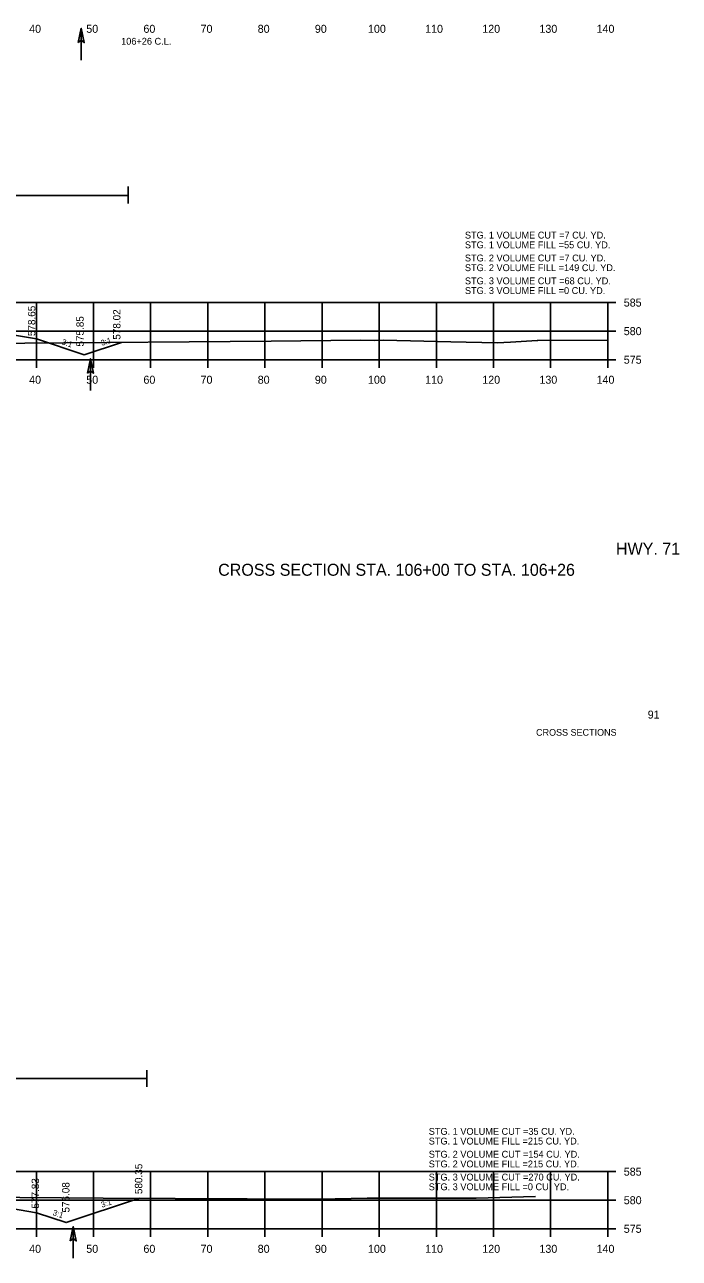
# Model space of a CAD drawing. Extents: x 642114 to 642416, y 286928 to 293347.
# Drawn here: x 642298.2 to 642412.8, y 287919.1 to 288135 of the extents above; entities that cross this region are included whole.
import ezdxf

# ---------------------------------------------------------------- set-up
doc = ezdxf.new("R2010")
doc.units = 0
for name, color, linetype in [('59', 7, 'Continuous'), ('Level 24', 7, 'Continuous'), ('Level 43', 7, 'Continuous'), ('Level 58', 7, 'Continuous'), ('R_Axis', 7, 'Continuous'), ('R_Axis Annot', 7, 'Continuous'), ('R_Border', 7, 'Continuous'), ('R_Border Notes', 7, 'Continuous'), ('R_Draft', 7, 'Continuous'), ('R_Exist Surface Annot', 7, 'Continuous'), ('R_Fin Surface', 7, 'Continuous'), ('R_Grid', 7, 'Continuous'), ('R_Xsect Elev', 7, 'Continuous'), ('R_Xsect Slope', 7, 'Continuous')]:
    doc.layers.add(name, color=color, linetype=linetype)

# ---------------------------------------------------------------- blocks, each defined once
blk = doc.blocks.new('FA')
at = {"layer": 'Level 43'}
blk.add_lwpolyline([(7.94, 0), (0, 0)], dxfattribs=at)
at = {"layer": 'Level 58'}
blk.add_lwpolyline([(4.34, 0.75), (7.94, 0), (4.34, -0.75), (4.94, 0)], close=True, dxfattribs=at)

msp = doc.modelspace()

# ---------------------------------------------------------------- linework, layer by layer
at = {"layer": 'R_Axis'}
for p, q in [((642400.24, 288076.33), (642400.24, 288086.33)), ((642401.64, 288086.33), (642400.24, 288086.33)), ((642401.64, 288081.33), (642400.24, 288081.33)), ((642120.24, 288076.33), (642400.24, 288076.33)), ((642300.24, 288074.93), (642300.24, 288076.33)), ((642310.24, 288074.93), (642310.24, 288076.33)), ((642320.24, 288074.93), (642320.24, 288076.33)), ((642330.24, 288074.93), (642330.24, 288076.33)), ((642340.24, 288074.93), (642340.24, 288076.33)), ((642350.24, 288074.93), (642350.24, 288076.33)), ((642360.24, 288074.93), (642360.24, 288076.33)), ((642370.24, 288074.93), (642370.24, 288076.33)), ((642380.24, 288074.93), (642380.24, 288076.33)), ((642390.24, 288074.93), (642390.24, 288076.33)), ((642400.24, 288074.93), (642400.24, 288076.33)), ((642401.64, 288076.33), (642400.24, 288076.33)), ((642400.24, 287924.27), (642400.24, 287934.27)), ((642401.64, 287934.27), (642400.24, 287934.27)), ((642401.64, 287929.27), (642400.24, 287929.27)), ((642120.24, 287924.27), (642400.24, 287924.27)), ((642300.24, 287922.87), (642300.24, 287924.27)), ((642310.24, 287922.87), (642310.24, 287924.27)), ((642320.24, 287922.87), (642320.24, 287924.27)), ((642330.24, 287922.87), (642330.24, 287924.27)), ((642340.24, 287922.87), (642340.24, 287924.27)), ((642350.24, 287922.87), (642350.24, 287924.27)), ((642360.24, 287922.87), (642360.24, 287924.27)), ((642370.24, 287922.87), (642370.24, 287924.27)), ((642380.24, 287922.87), (642380.24, 287924.27)), ((642390.24, 287922.87), (642390.24, 287924.27)), ((642400.24, 287922.87), (642400.24, 287924.27)), ((642401.64, 287924.27), (642400.24, 287924.27))]:
    msp.add_line(p, q, dxfattribs=at)
at = {"layer": 'R_Exist Surface Annot'}
for points in [[(642293.92, 288079.16), (642298.23, 288079.22), (642341.36, 288079.55), (642356.94, 288079.77), (642359.5, 288079.67), (642360.97, 288079.75), (642372.77, 288079.48), (642380.86, 288079.31), (642380.88, 288079.31), (642383.19, 288079.43), (642387.86, 288079.67), (642387.98, 288079.67), (642400.24, 288079.74)], [(642289.97, 287929.78), (642311.91, 287929.65), (642349.74, 287929.48), (642358.15, 287929.62), (642377.22, 287929.66), (642387.59, 287929.91)]]:
    msp.add_lwpolyline(points, dxfattribs=at)
at = {"layer": 'R_Fin Surface'}
for points in [[(642210.3, 288078.45), (642218.24, 288081.1), (642229.18, 288082.92), (642240.24, 288084.76), (642246.24, 288084.55), (642260.24, 288084.06), (642272.24, 288083.64), (642280.24, 288083.31), (642289.68, 288081.74), (642300.24, 288079.98), (642308.63, 288077.18), (642315.13, 288079.35)], [(642212.63, 287927.44), (642218.24, 287929.31), (642228.01, 287930.93), (642240.24, 287932.97), (642246.24, 287932.59), (642260.24, 287931.7), (642272.24, 287930.94), (642280.24, 287930.43), (642292.78, 287928.34), (642300.24, 287927.09), (642305.48, 287925.35), (642318.31, 287929.62)]]:
    msp.add_lwpolyline(points, dxfattribs=at)
at = {"layer": 'R_Grid'}
for p, q in [((642120.24, 288086.33), (642400.24, 288086.33)), ((642300.24, 288076.33), (642300.24, 288086.33)), ((642310.24, 288076.33), (642310.24, 288086.33)), ((642320.24, 288076.33), (642320.24, 288086.33)), ((642330.24, 288076.33), (642330.24, 288086.33)), ((642340.24, 288076.33), (642340.24, 288086.33)), ((642350.24, 288076.33), (642350.24, 288086.33)), ((642360.24, 288076.33), (642360.24, 288086.33)), ((642370.24, 288076.33), (642370.24, 288086.33)), ((642380.24, 288076.33), (642380.24, 288086.33)), ((642390.24, 288076.33), (642390.24, 288086.33)), ((642400.24, 288076.33), (642400.24, 288086.33)), ((642120.24, 288081.33), (642400.24, 288081.33)), ((642120.24, 288076.33), (642400.24, 288076.33)), ((642120.24, 287934.27), (642400.24, 287934.27)), ((642300.24, 287924.27), (642300.24, 287934.27)), ((642310.24, 287924.27), (642310.24, 287934.27)), ((642320.24, 287924.27), (642320.24, 287934.27)), ((642330.24, 287924.27), (642330.24, 287934.27)), ((642340.24, 287924.27), (642340.24, 287934.27)), ((642350.24, 287924.27), (642350.24, 287934.27)), ((642360.24, 287924.27), (642360.24, 287934.27)), ((642370.24, 287924.27), (642370.24, 287934.27)), ((642380.24, 287924.27), (642380.24, 287934.27)), ((642390.24, 287924.27), (642390.24, 287934.27)), ((642400.24, 287924.27), (642400.24, 287934.27)), ((642120.24, 287929.27), (642400.24, 287929.27)), ((642120.24, 287924.27), (642400.24, 287924.27))]:
    msp.add_line(p, q, dxfattribs=at)
at = {"layer": 'R_Xsect Elev'}
for p, q in [((642316.31, 288103.69), (642316.31, 288106.62)), ((642248.98, 288105.07), (642316.31, 288105.07)), ((642319.57, 287949.11), (642319.57, 287952.04)), ((642248.98, 287950.58), (642319.57, 287950.58))]:
    msp.add_line(p, q, dxfattribs=at)

# ---------------------------------------------------------------- block references
at = {"layer": 'R_Xsect Elev', "xscale": 0.7, "yscale": 0.7, "rotation": 90}
for p in [(642308.11, 288128.77), (642309.71, 288070.94), (642306.7, 287919.11)]:
    msp.add_blockref('FA', p, dxfattribs=at)

# ---------------------------------------------------------------- texts
at = {"layer": '59'}
for s, p in [(' 578.65', (642300.07, 288079.98)), (' 578.02', (642314.96, 288079.35)), (' 575.85', (642308.53, 288078.15)), (' 580.35', (642318.78, 287929.86)), (' 577.83', (642300.71, 287927.33)), (' 576.08', (642306.04, 287926.63))]:
    msp.add_text(s, height=1.3, rotation=90, dxfattribs=at).set_placement(p)
at = {"layer": 'Level 24'}
msp.add_text('106+26 C.L.', height=1.2, rotation=0.0044, dxfattribs=at).set_placement((642315.08, 288131.45))
at = {"layer": 'R_Axis Annot'}
for s, height, p in [('40', 1.4, (642298.98, 288133.53)), ('50', 1.4, (642308.98, 288133.53)), ('60', 1.4, (642318.98, 288133.53)), ('70', 1.4, (642328.98, 288133.53)), ('80', 1.4, (642338.98, 288133.53)), ('90', 1.4, (642348.98, 288133.53)), ('100', 1.4, (642358.28, 288133.53)), ('110', 1.4, (642368.28, 288133.53)), ('120', 1.4, (642378.28, 288133.53)), ('130', 1.4, (642388.28, 288133.53)), ('140', 1.4, (642398.28, 288133.53)), ('585', 1.4, (642403.04, 288085.63)), ('580', 1.4, (642403.04, 288080.63)), ('575', 1.4, (642403.04, 288075.63)), ('40', 1.4, (642298.98, 288072.13)), ('50', 1.4, (642308.98, 288072.13)), ('60', 1.4, (642318.98, 288072.13)), ('70', 1.4, (642328.98, 288072.13)), ('80', 1.4, (642338.98, 288072.13)), ('90', 1.4, (642348.98, 288072.13)), ('100', 1.4, (642358.28, 288072.13)), ('110', 1.4, (642368.28, 288072.13)), ('120', 1.4, (642378.28, 288072.13)), ('130', 1.4, (642388.28, 288072.13)), ('140', 1.4, (642398.28, 288072.13)), ('HWY. 71', 2.1, (642401.67, 288042.21)), ('CROSS SECTION STA. 106+00 TO STA. 106+26', 2.1, (642332.06, 288038.53)), ('585', 1.4, (642403.04, 287933.57)), ('580', 1.4, (642403.04, 287928.57)), ('575', 1.4, (642403.04, 287923.57)), ('40', 1.4, (642298.98, 287920.07)), ('50', 1.4, (642308.98, 287920.07)), ('60', 1.4, (642318.98, 287920.07)), ('70', 1.4, (642328.98, 287920.07)), ('80', 1.4, (642338.98, 287920.07)), ('90', 1.4, (642348.98, 287920.07)), ('100', 1.4, (642358.28, 287920.07)), ('110', 1.4, (642368.28, 287920.07)), ('120', 1.4, (642378.28, 287920.07)), ('130', 1.4, (642388.28, 287920.07)), ('140', 1.4, (642398.28, 287920.07))]:
    msp.add_text(s, height=height, dxfattribs=at).set_placement(p)
at = {"layer": 'R_Border'}
msp.add_text('91', height=1.4, dxfattribs=at).set_placement((642407.23, 288013.54))
at = {"layer": 'R_Border Notes'}
msp.add_text('    CROSS SECTIONS    ', height=1.178, dxfattribs=at).set_placement((642385.94, 288010.54))
at = {"layer": 'R_Draft'}
for s, p in [('STG. 1 VOLUME CUT =7 CU. YD.', (642375.24, 288097.53)), ('STG. 1 VOLUME FILL =55 CU. YD.', (642375.24, 288095.83)), ('STG. 2 VOLUME CUT =7 CU. YD.', (642375.24, 288093.53)), ('STG. 2 VOLUME FILL =149 CU. YD.', (642375.24, 288091.83)), ('STG. 3 VOLUME CUT =68 CU. YD.', (642375.24, 288089.53)), ('STG. 3 VOLUME FILL =0 CU. YD.', (642375.24, 288087.83)), ('STG. 1 VOLUME CUT =35 CU. YD.', (642368.91, 287940.72)), ('STG. 1 VOLUME FILL =215 CU. YD.', (642368.91, 287939.02)), ('STG. 2 VOLUME CUT =154 CU. YD.', (642368.91, 287936.72)), ('STG. 2 VOLUME FILL =215 CU. YD.', (642368.91, 287935.02)), ('STG. 3 VOLUME CUT =270 CU. YD.', (642368.91, 287932.72)), ('STG. 3 VOLUME FILL =0 CU. YD.', (642368.91, 287931.02))]:
    msp.add_text(s, height=1.2, dxfattribs=at).set_placement(p)
at = {"layer": 'R_Xsect Slope'}
for rotation, p in [(341.5668, (642304.59, 288079.05)), (18.4332, (642311.72, 288078.74)), (18.4332, (642311.74, 287927.96)), (341.5668, (642303.02, 287926.69))]:
    msp.add_text('3:1', height=1, rotation=rotation, dxfattribs=at).set_placement(p)

doc.saveas('drawing.dxf')
